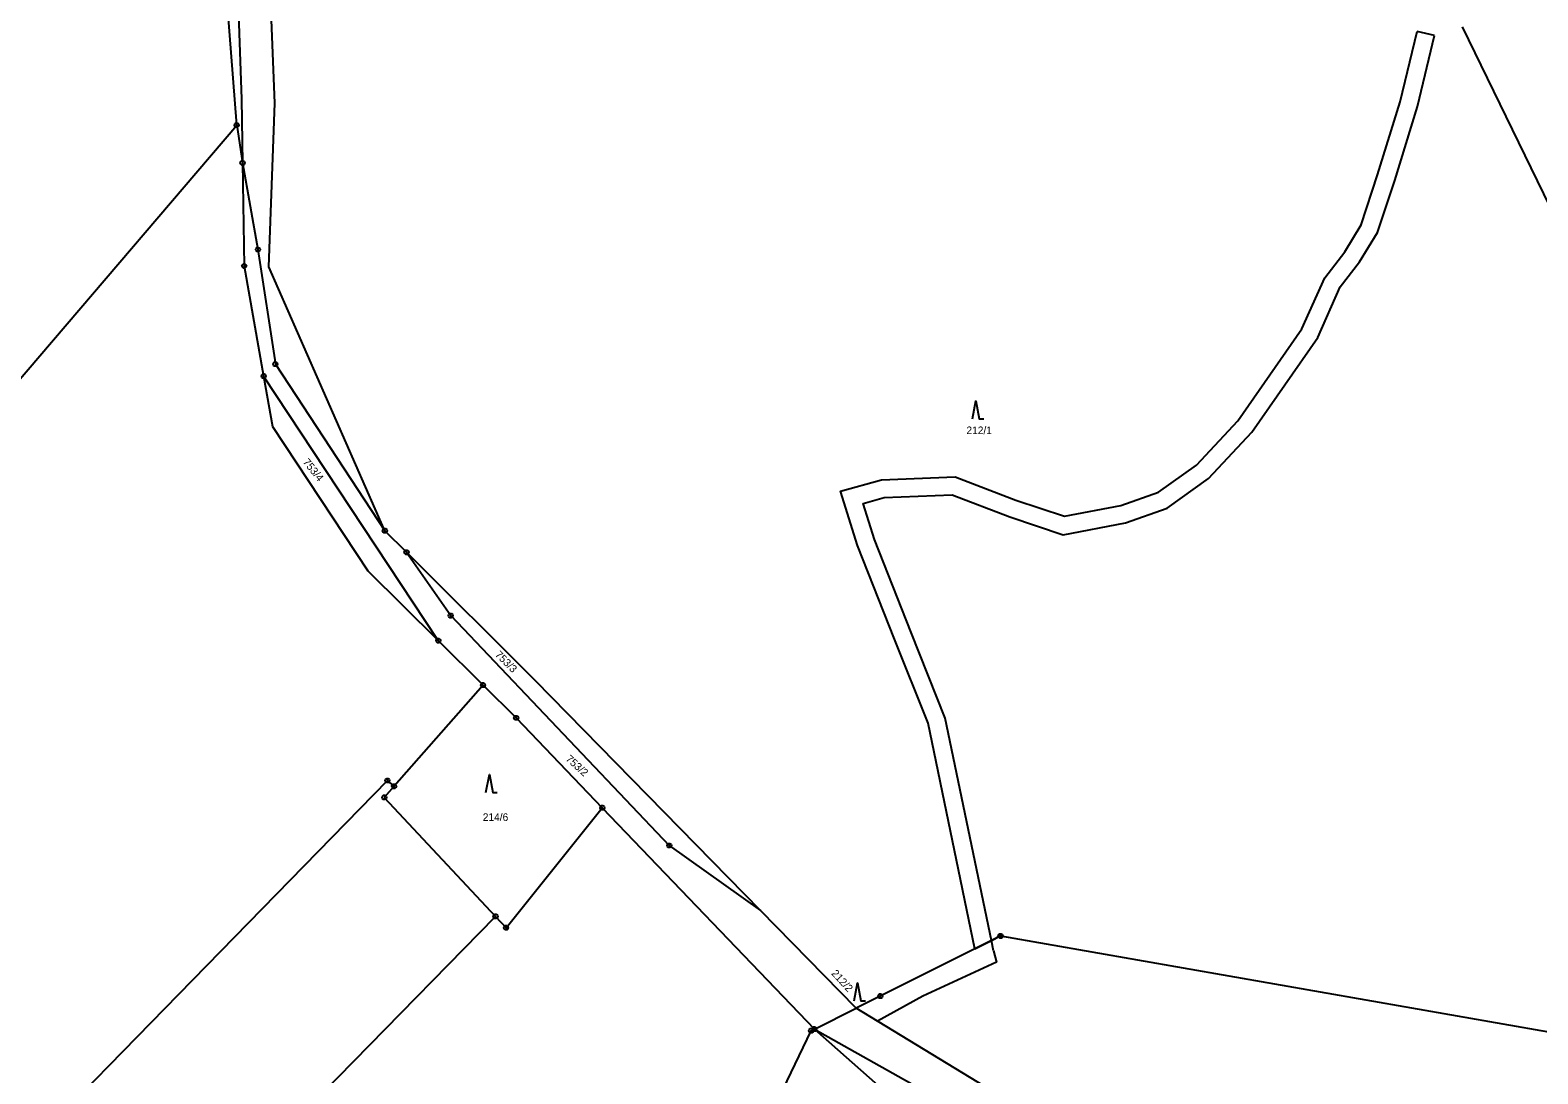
# Model space of a CAD drawing. Extents: x -694465 to -690527, y -983694 to -978978.
# Drawn here: x -692557.9 to -692221.7, y -981072.6 to -980839.8 of the extents above; entities that cross this region are included whole.
import ezdxf

# ---------------------------------------------------------------- set-up
doc = ezdxf.new("R2010")
doc.units = 0
for name, color, linetype in [('Vrstva 1', 7, 'Continuous'), ('Vrstva 18', 7, 'Continuous'), ('Vrstva 24', 7, 'Continuous'), ('Vrstva 25', 7, 'Continuous')]:
    doc.layers.add(name, color=color, linetype=linetype)

msp = doc.modelspace()

# ---------------------------------------------------------------- linework, layer by layer
at = {"layer": 'Vrstva 1'}
for points in [[(-692503.31, -980856.12), (-692507.86, -980742.67)], [(-692511.8, -980861), (-692519.93, -980756.1)], [(-692514.25, -980756.29), (-692510.73, -980855.24)], [(-692347.241, -981044.749), (-692357.669, -980994.424), (-692365.17, -980975.662), (-692373.394, -980954.776), (-692377.186, -980942.636), (-692368.031, -980940.139), (-692351.635, -980939.482), (-692338.052, -980944.659), (-692327.24, -980948.265), (-692314.667, -980945.868), (-692306.25, -980942.861), (-692297.812, -980936.832), (-692288.59, -980926.991), (-692274.283, -980906.454), (-692269.219, -980895.052), (-692264.73, -980889.279), (-692261.123, -980883.264), (-692257.417, -980872.141), (-692252.399, -980855.825), (-692248.631, -980840.119)], [(-692244.741, -980841.053), (-692248.631, -980840.119)], [(-692214.76, -980887.78), (-692238.49, -980839.09)], [(-692343.54, -981042.896), (-692353.823, -980993.266), (-692361.452, -980974.186), (-692369.62, -980953.446), (-692372.132, -980945.404), (-692367.417, -980944.117), (-692352.293, -980943.512), (-692339.398, -980948.427), (-692327.516, -980952.389), (-692313.613, -980949.74), (-692304.378, -980946.441), (-692295.164, -980939.856), (-692285.474, -980929.515), (-692270.783, -980908.426), (-692265.761, -980897.122), (-692261.424, -980891.543), (-692257.467, -980884.944), (-692253.607, -980873.361), (-692248.539, -980856.881), (-692244.741, -980841.053)], [(-692510.73, -980855.24), (-692510.5, -980869.45)], [(-692504.62, -980892.62), (-692503.31, -980856.12)], [(-692643.6, -981015.4), (-692511.8, -980861)], [(-692511.8, -980861), (-692510.5, -980869.45)], [(-692510.5, -980869.45), (-692510.14, -980892.45)], [(-692510.5, -980869.45), (-692507.07, -980888.77)], [(-692507.07, -980888.77), (-692503.19, -980914.32)], [(-692510.14, -980892.45), (-692505.8, -980917)], [(-692478.77, -980951.5), (-692504.62, -980892.62)], [(-692505.8, -980917), (-692503.82, -980928.24)], [(-692466.85, -980976.01), (-692505.8, -980917)], [(-692503.19, -980914.32), (-692478.77, -980951.5)], [(-692503.82, -980928.24), (-692482.57, -980960.42)], [(-692473.94, -980956.3), (-692478.77, -980951.5)], [(-692445.15, -980984.96), (-692473.94, -980956.3)], [(-692473.94, -980956.3), (-692464.08, -980970.43)], [(-692482.57, -980960.42), (-692466.85, -980976.01)], [(-692464.08, -980970.43), (-692415.36, -981021.7)], [(-692466.85, -980976.01), (-692456.87, -980985.91)], [(-692456.87, -980985.91), (-692476.7, -981008.5)], [(-692456.87, -980985.91), (-692449.49, -980993.22)], [(-692395.01, -981036.23), (-692445.15, -980984.96)], [(-692449.49, -980993.22), (-692430.3, -981013.26)], [(-692478.2, -981007.2), (-692605.6, -981137.6)], [(-692476.7, -981008.5), (-692478.2, -981007.2)], [(-692476.7, -981008.5), (-692478.9, -981010.98)], [(-692478.9, -981010.98), (-692454.09, -981037.51)], [(-692451.74, -981040.03), (-692430.3, -981013.26)], [(-692430.3, -981013.26), (-692383, -981062.65)], [(-692415.36, -981021.7), (-692395.01, -981036.23)], [(-692548.84, -981134.3), (-692454.09, -981037.51)], [(-692454.09, -981037.51), (-692451.74, -981040.03)], [(-692373.71, -981058), (-692395.01, -981036.23)], [(-692343.54, -981042.896), (-692341.49, -981041.87)], [(-692341.49, -981041.87), (-692343.54, -981042.896)], [(-692341.49, -981041.87), (-692219.35, -981063.25)], [(-692343.072, -981045.156), (-692342.399, -981047.745), (-692358.825, -981055.297), (-692368.955, -981060.89)], [(-692347.241, -981044.749), (-692368.3, -981055.29)], [(-692347.241, -981044.749), (-692343.54, -981042.896)], [(-692343.54, -981042.896), (-692347.241, -981044.749)], [(-692343.072, -981045.156), (-692343.54, -981042.896)], [(-692368.3, -981055.29), (-692373.71, -981058)], [(-692383, -981062.65), (-692373.71, -981058)], [(-692368.955, -981060.89), (-692373.71, -981058)], [(-692307, -981098.55), (-692368.955, -981060.89)], [(-692402.39, -981101.93), (-692383.73, -981063.02)], [(-692383.73, -981063.02), (-692383, -981062.65)], [(-692383, -981062.65), (-692352.18, -981089.87)], [(-692383, -981062.65), (-692311.94, -981102.61)]]:
    msp.add_lwpolyline(points, dxfattribs=at)
at = {"layer": 'Vrstva 24'}
for points in [[(-692511.646, -980860.524), (-692511.396, -980860.706), (-692511.3, -980861), (-692511.396, -980861.294), (-692511.646, -980861.476), (-692511.954, -980861.476), (-692512.204, -980861.294), (-692512.3, -980861), (-692512.204, -980860.706), (-692511.954, -980860.524)], [(-692510.346, -980868.974), (-692510.096, -980869.156), (-692510, -980869.45), (-692510.096, -980869.744), (-692510.346, -980869.926), (-692510.654, -980869.926), (-692510.904, -980869.744), (-692511, -980869.45), (-692510.904, -980869.156), (-692510.654, -980868.974)], [(-692506.916, -980888.294), (-692506.666, -980888.476), (-692506.57, -980888.77), (-692506.666, -980889.064), (-692506.916, -980889.246), (-692507.224, -980889.246), (-692507.474, -980889.064), (-692507.57, -980888.77), (-692507.474, -980888.476), (-692507.224, -980888.294)], [(-692509.986, -980891.974), (-692509.736, -980892.156), (-692509.64, -980892.45), (-692509.736, -980892.744), (-692509.986, -980892.926), (-692510.294, -980892.926), (-692510.544, -980892.744), (-692510.64, -980892.45), (-692510.544, -980892.156), (-692510.294, -980891.974)], [(-692503.036, -980913.844), (-692502.786, -980914.026), (-692502.69, -980914.32), (-692502.786, -980914.614), (-692503.036, -980914.796), (-692503.344, -980914.796), (-692503.594, -980914.614), (-692503.69, -980914.32), (-692503.594, -980914.026), (-692503.344, -980913.844)], [(-692505.646, -980916.524), (-692505.396, -980916.706), (-692505.3, -980917), (-692505.396, -980917.294), (-692505.646, -980917.476), (-692505.954, -980917.476), (-692506.204, -980917.294), (-692506.3, -980917), (-692506.204, -980916.706), (-692505.954, -980916.524)], [(-692478.616, -980951.024), (-692478.366, -980951.206), (-692478.27, -980951.5), (-692478.366, -980951.794), (-692478.616, -980951.976), (-692478.924, -980951.976), (-692479.174, -980951.794), (-692479.27, -980951.5), (-692479.174, -980951.206), (-692478.924, -980951.024)], [(-692473.786, -980955.824), (-692473.536, -980956.006), (-692473.44, -980956.3), (-692473.536, -980956.594), (-692473.786, -980956.776), (-692474.094, -980956.776), (-692474.344, -980956.594), (-692474.44, -980956.3), (-692474.344, -980956.006), (-692474.094, -980955.824)], [(-692463.926, -980969.954), (-692463.676, -980970.136), (-692463.58, -980970.43), (-692463.676, -980970.724), (-692463.926, -980970.906), (-692464.234, -980970.906), (-692464.484, -980970.724), (-692464.58, -980970.43), (-692464.484, -980970.136), (-692464.234, -980969.954)], [(-692466.696, -980975.534), (-692466.446, -980975.716), (-692466.35, -980976.01), (-692466.446, -980976.304), (-692466.696, -980976.486), (-692467.004, -980976.486), (-692467.254, -980976.304), (-692467.35, -980976.01), (-692467.254, -980975.716), (-692467.004, -980975.534)], [(-692456.716, -980985.434), (-692456.466, -980985.616), (-692456.37, -980985.91), (-692456.466, -980986.204), (-692456.716, -980986.386), (-692457.024, -980986.386), (-692457.274, -980986.204), (-692457.37, -980985.91), (-692457.274, -980985.616), (-692457.024, -980985.434)], [(-692449.336, -980992.744), (-692449.086, -980992.926), (-692448.99, -980993.22), (-692449.086, -980993.514), (-692449.336, -980993.696), (-692449.644, -980993.696), (-692449.894, -980993.514), (-692449.99, -980993.22), (-692449.894, -980992.926), (-692449.644, -980992.744)], [(-692478.046, -981006.724), (-692477.796, -981006.906), (-692477.7, -981007.2), (-692477.796, -981007.494), (-692478.046, -981007.676), (-692478.354, -981007.676), (-692478.604, -981007.494), (-692478.7, -981007.2), (-692478.604, -981006.906), (-692478.354, -981006.724)], [(-692476.546, -981008.024), (-692476.296, -981008.206), (-692476.2, -981008.5), (-692476.296, -981008.794), (-692476.546, -981008.976), (-692476.854, -981008.976), (-692477.104, -981008.794), (-692477.2, -981008.5), (-692477.104, -981008.206), (-692476.854, -981008.024)], [(-692478.746, -981010.504), (-692478.496, -981010.686), (-692478.4, -981010.98), (-692478.496, -981011.274), (-692478.746, -981011.456), (-692479.054, -981011.456), (-692479.304, -981011.274), (-692479.4, -981010.98), (-692479.304, -981010.686), (-692479.054, -981010.504)], [(-692430.146, -981012.784), (-692429.896, -981012.966), (-692429.8, -981013.26), (-692429.896, -981013.554), (-692430.146, -981013.736), (-692430.454, -981013.736), (-692430.704, -981013.554), (-692430.8, -981013.26), (-692430.704, -981012.966), (-692430.454, -981012.784)], [(-692415.206, -981021.224), (-692414.956, -981021.406), (-692414.86, -981021.7), (-692414.956, -981021.994), (-692415.206, -981022.176), (-692415.514, -981022.176), (-692415.764, -981021.994), (-692415.86, -981021.7), (-692415.764, -981021.406), (-692415.514, -981021.224)], [(-692453.936, -981037.034), (-692453.686, -981037.216), (-692453.59, -981037.51), (-692453.686, -981037.804), (-692453.936, -981037.986), (-692454.244, -981037.986), (-692454.494, -981037.804), (-692454.59, -981037.51), (-692454.494, -981037.216), (-692454.244, -981037.034)], [(-692451.586, -981039.554), (-692451.336, -981039.736), (-692451.24, -981040.03), (-692451.336, -981040.324), (-692451.586, -981040.506), (-692451.894, -981040.506), (-692452.144, -981040.324), (-692452.24, -981040.03), (-692452.144, -981039.736), (-692451.894, -981039.554)], [(-692341.336, -981041.394), (-692341.086, -981041.576), (-692340.99, -981041.87), (-692341.086, -981042.164), (-692341.336, -981042.346), (-692341.644, -981042.346), (-692341.894, -981042.164), (-692341.99, -981041.87), (-692341.894, -981041.576), (-692341.644, -981041.394)], [(-692341.336, -981041.394), (-692341.086, -981041.576), (-692340.99, -981041.87), (-692341.086, -981042.164), (-692341.336, -981042.346), (-692341.644, -981042.346), (-692341.894, -981042.164), (-692341.99, -981041.87), (-692341.894, -981041.576), (-692341.644, -981041.394)], [(-692368.146, -981054.814), (-692367.896, -981054.996), (-692367.8, -981055.29), (-692367.896, -981055.584), (-692368.146, -981055.766), (-692368.454, -981055.766), (-692368.704, -981055.584), (-692368.8, -981055.29), (-692368.704, -981054.996), (-692368.454, -981054.814)], [(-692368.146, -981054.814), (-692367.896, -981054.996), (-692367.8, -981055.29), (-692367.896, -981055.584), (-692368.146, -981055.766), (-692368.454, -981055.766), (-692368.704, -981055.584), (-692368.8, -981055.29), (-692368.704, -981054.996), (-692368.454, -981054.814)], [(-692383.576, -981062.544), (-692383.326, -981062.726), (-692383.23, -981063.02), (-692383.326, -981063.314), (-692383.576, -981063.496), (-692383.884, -981063.496), (-692384.134, -981063.314), (-692384.23, -981063.02), (-692384.134, -981062.726), (-692383.884, -981062.544)], [(-692383.576, -981062.544), (-692383.326, -981062.726), (-692383.23, -981063.02), (-692383.326, -981063.314), (-692383.576, -981063.496), (-692383.884, -981063.496), (-692384.134, -981063.314), (-692384.23, -981063.02), (-692384.134, -981062.726), (-692383.884, -981062.544)], [(-692382.846, -981062.174), (-692382.596, -981062.356), (-692382.5, -981062.65), (-692382.596, -981062.944), (-692382.846, -981063.126), (-692383.154, -981063.126), (-692383.404, -981062.944), (-692383.5, -981062.65), (-692383.404, -981062.356), (-692383.154, -981062.174)], [(-692382.846, -981062.174), (-692382.596, -981062.356), (-692382.5, -981062.65), (-692382.596, -981062.944), (-692382.846, -981063.126), (-692383.154, -981063.126), (-692383.404, -981062.944), (-692383.5, -981062.65), (-692383.404, -981062.356), (-692383.154, -981062.174)]]:
    msp.add_lwpolyline(points, close=True, dxfattribs=at)
for points in [[(-692511.919, -980861), (-692511.68, -980861)], [(-692510.619, -980869.45), (-692510.38, -980869.45)], [(-692507.189, -980888.77), (-692506.95, -980888.77)], [(-692510.259, -980892.45), (-692510.02, -980892.45)], [(-692505.919, -980917), (-692505.68, -980917)], [(-692503.309, -980914.32), (-692503.07, -980914.32)], [(-692478.889, -980951.5), (-692478.65, -980951.5)], [(-692474.059, -980956.3), (-692473.82, -980956.3)], [(-692464.199, -980970.43), (-692463.96, -980970.43)], [(-692466.969, -980976.01), (-692466.73, -980976.01)], [(-692456.989, -980985.91), (-692456.75, -980985.91)], [(-692449.609, -980993.22), (-692449.37, -980993.22)], [(-692478.319, -981007.2), (-692478.08, -981007.2)], [(-692479.019, -981010.98), (-692478.78, -981010.98)], [(-692476.819, -981008.5), (-692476.58, -981008.5)], [(-692430.419, -981013.26), (-692430.18, -981013.26)], [(-692415.479, -981021.7), (-692415.24, -981021.7)], [(-692454.209, -981037.51), (-692453.97, -981037.51)], [(-692451.859, -981040.03), (-692451.62, -981040.03)], [(-692341.609, -981041.87), (-692341.37, -981041.87)], [(-692341.609, -981041.87), (-692341.37, -981041.87)], [(-692368.419, -981055.29), (-692368.18, -981055.29)], [(-692368.419, -981055.29), (-692368.18, -981055.29)], [(-692383.849, -981063.02), (-692383.61, -981063.02)], [(-692383.849, -981063.02), (-692383.61, -981063.02)], [(-692383.119, -981062.65), (-692382.88, -981062.65)], [(-692383.119, -981062.65), (-692382.88, -981062.65)]]:
    msp.add_lwpolyline(points, dxfattribs=at)
at = {"layer": 'Vrstva 25'}
for points in [[(-692347.73, -980926.52), (-692346.98, -980922.52), (-692346.23, -980926.52), (-692345.23, -980926.52)], [(-692456.22, -981009.86), (-692455.47, -981005.86), (-692454.72, -981009.86), (-692453.72, -981009.86)], [(-692374.12, -981056.31), (-692373.37, -981052.31), (-692372.62, -981056.31), (-692371.62, -981056.31)]]:
    msp.add_lwpolyline(points, dxfattribs=at)

# ---------------------------------------------------------------- texts
at = {"layer": 'Vrstva 18'}
for s, p in [('212/1', (-692349.103, -980929.95)), ('214/6', (-692456.943, -981016.22))]:
    msp.add_text(s, height=1.7, dxfattribs=at).set_placement(p)
for s, rotation, p in [('753/4', 308.70966, (-692497.162, -980936.225)), ('753/3', 315.01219, (-692454.332, -980979.278)), ('753/2', 317.7051, (-692438.584, -981002.59)), ('212/2', 312.31929, (-692379.33, -981050.326))]:
    msp.add_text(s, height=1.7, rotation=rotation, dxfattribs=at).set_placement(p)

doc.saveas('drawing.dxf')
